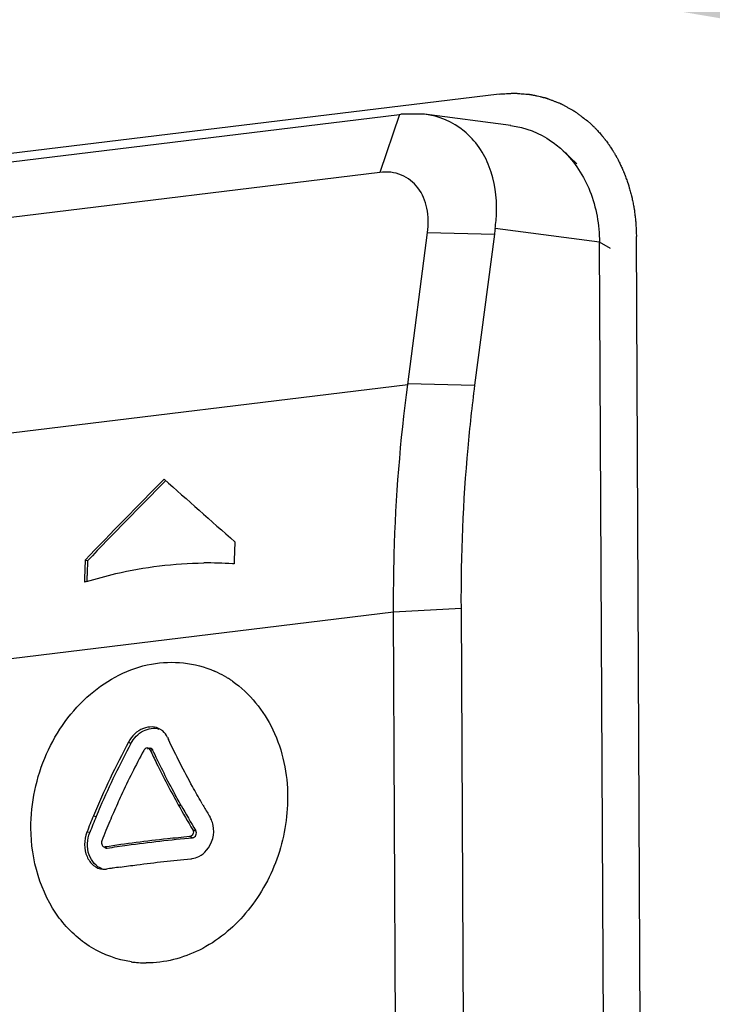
# Paper-space layout '45651_1_3' of a CAD drawing. Header units: millimetres. Extents: x -231 to 594, y 0 to 420.
# Tile 263 of 279: x 359.59 to 362.71, y 267.07 to 271.51. Entities that reach past the tile are written whole.
import ezdxf

# ---------------------------------------------------------------- set-up
doc = ezdxf.new("R2010")
doc.units = ezdxf.units.MM
doc.header["$LTSCALE"] = 32.67
doc.layers.get('0').update_dxf_attribs({"linetype": 'CONTINUOUS'})
doc.layers.add('03__ASM_ALL_CURVES', color=7, linetype='CONTINUOUS')
doc.styles.get("Standard").update_dxf_attribs({"font": 'arial.ttf'})
doc.dimstyles.get("Standard").update_dxf_attribs({"dimtxt": 3.5, "dimasz": 2.5, "dimexe": 1, "dimexo": 0.0625, "dimtad": 1, "dimdsep": 46, "dimtxsty": 'STANDARD', "dimblk": '_FILLED', "dimblk1": '_FILLED', "dimblk2": '_FILLED', "dimcen": 0.09, "dimclrt": 5, "dimazin": 2, "dimtp": 0.01, "dimtm": 0.01, "dimtfac": 1, "dimtofl": 0, "dimtmove": 0, "dimatfit": 3, "dimldrblk": '_FILLED', "dimfxl": 1, "dimtolj": 1, "dimarcsym": 0})

# ---------------------------------------------------------------- blocks, each defined once
blk = doc.blocks.new('_FILLED')
at = {"color": 0, "linetype": 'BYBLOCK'}
blk.add_solid([(0, 0), (-1, 0.2), (-1, -0.2)], dxfattribs=at)

psp = doc.layouts.new('45651_1_3')

# ---------------------------------------------------------------- linework, layer by layer
at = {"color": 6, "linetype": 'CONTINUOUS'}
for p, q in [((357.8018, 270.6535), (361.2995, 271.0805)), ((361.2995, 271.0805), (361.2104, 270.8189)), ((361.2995, 271.0805), (361.3058, 271.0812)), ((361.4117, 271.0811), (361.3058, 271.0812)), ((361.801, 271.0304), (361.4117, 271.0811)), ((362.0993, 270.8573), (362.038, 270.9158)), ((361.2104, 270.8189), (357.8002, 270.4027)), ((362.2016, 270.5042), (361.731, 270.5655)), ((361.3367, 269.8628), (361.4262, 270.5472)), ((361.4262, 270.5472), (361.7274, 270.5396)), ((361.7274, 270.5396), (361.6385, 269.8592)), ((362.2349, 263.7689), (362.2016, 270.5042)), ((362.2511, 270.4752), (362.2016, 270.5042)), ((358.2837, 269.4901), (361.3367, 269.8628)), ((361.3372, 269.8668), (361.6385, 269.8592)), ((360.5567, 269.1534), (360.5566, 269.1507)), ((359.8921, 269.0678), (359.8813, 269.0709)), ((361.2728, 268.8364), (358.2279, 268.4648)), ((361.5771, 268.8527), (361.2728, 268.8364)), ((361.2883, 265.7155), (361.2728, 268.8364)), ((361.5771, 268.8527), (361.5925, 265.7317)), ((360.077, 268.2502), (360.0876, 268.2437)), ((360.152, 268.22), (360.1499, 268.2181)), ((360.1743, 268.2156), (360.1854, 268.2159)), ((360.3016, 267.9677), (360.3142, 267.9648)), ((360.4098, 267.9713), (360.4062, 267.9776)), ((359.9188, 267.9181), (359.9312, 267.9152)), ((360.3666, 267.855), (360.3803, 267.8504)), ((359.9023, 267.8433), (359.8891, 267.8443)), ((360.3659, 267.8194), (360.3522, 267.824)), ((359.9695, 267.7755), (359.9714, 267.7741)), ((359.9714, 267.7741), (359.9699, 267.775)), ((359.9715, 267.7776), (359.973, 267.7766)), ((359.9715, 267.7776), (359.98, 267.7723))]:
    psp.add_line(p, q, dxfattribs=at)
for centre, radius, start, end in [((364.5062, 270.1762), 2.8024, 172.0152, 172.5502), ((368.6717, 268.9407), 7.0929, 172.55935, 174.8627), ((369.1642, 268.8982), 7.5873, 174.87616, 180.34367), ((369.178, 268.7997), 8.6286, 177.66893, 177.87231), ((369.2334, 268.7977), 8.684, 177.87256, 178.31273), ((368.5202, 268.7166), 8.6461, 177.65152, 178.09297), ((368.4946, 268.7134), 8.6098, 177.64075, 178.08404), ((360.4297, 267.3605), 1.6974, 86.0813, 90.4518), ((360.4312, 267.3872), 1.6707, 85.8125, 86.0699), ((368.5768, 268.7147), 8.7028, 178.09273, 178.31249), ((360.4694, 267.0935), 1.9685, 107.2057, 107.4898), ((368.548, 268.7116), 8.6633, 178.08377, 178.26608), ((360.2719, 268.1319), 0.479, 64.4181, 66.3106), ((360.2695, 268.1271), 0.4844, 58.8681, 64.4097), ((360.2671, 268.1231), 0.489, 57.7129, 58.8737), ((360.2658, 268.1211), 0.4914, 55.7564, 57.7122), ((360.2646, 268.1192), 0.4937, 55.2694, 55.7572), ((360.1807, 268.2416), 0.0775, 49.4086, 58.5433), ((363.4434, 269.7642), 3.5224, 205.0714, 205.2387), ((363.2599, 266.5296), 3.6182, 151.6066, 157.4339), ((363.2655, 266.5281), 3.6114, 151.6369, 156.6772), ((363.3745, 266.4682), 3.67, 151.6288, 155.1608), ((363.3142, 266.4962), 3.6035, 155.1631, 155.8306), ((363.0343, 266.6286), 3.3593, 156.6902, 157.4792), ((363.2996, 266.503), 3.5874, 155.833, 156.5246), ((364.2531, 270.1709), 4.5242, 209.1426, 210.7903), ((364.224, 270.1471), 4.4776, 209.1684, 210.8593), ((364.3243, 270.2247), 4.5168, 209.9282, 210.1421), ((364.3722, 270.2526), 4.5722, 210.1423, 210.4585), ((363.1446, 266.5788), 3.4928, 157.4528, 158.757), ((363.1217, 266.5913), 3.4543, 157.4625, 158.7482), ((363.2806, 266.5111), 3.5667, 156.5229, 157.196), ((364.4301, 270.2866), 4.6393, 210.4585, 210.7852), ((360.3478, 267.8545), 0.1125, 28.6064, 30.7806), ((360.3444, 267.8527), 0.1164, 23.9667, 28.5933), ((360.3383, 267.8501), 0.123, 11.4659, 23.9142), ((363.2498, 266.5241), 3.5333, 157.1963, 157.9356), ((363.222, 266.5353), 3.5033, 157.9353, 158.751), ((359.9695, 267.79), 0.0125, 238.2498, 260.0521), ((359.9696, 267.7901), 0.0127, 260.0678, 278.7469), ((360.3481, 267.8223), 0.0986, 275.4321, 279.5651), ((359.9667, 267.7507), 0.0737, 265.7135, 275.8761), ((359.9667, 267.7511), 0.0741, 275.8784, 278.7226), ((360.7971, 262.3358), 5.4045, 98.5845, 98.7189), ((360.8144, 262.2217), 5.5199, 98.4052, 98.5843), ((360.8413, 262.0391), 5.7044, 98.0867, 98.4045), ((360.158, 267.7341), 0.4794, 261.7905, 264.6266), ((360.1584, 267.7378), 0.4831, 264.6295, 268.8758), ((360.1585, 267.7414), 0.4866, 268.8737, 269.8334)]:
    psp.add_arc(centre, radius, start, end, dxfattribs=at)
for centre, major_axis, ratio, start_param, end_param in [((362.1364, 267.8478), (5.4105, 5.2958), 0.32544, -4.679966, -4.612364), ((362.1364, 267.8478), (5.3889, 5.2746), 0.32544, -4.679854, -4.612699), ((363.6469, 268.0321), (5.6846, -4.2826), 0.150952, -2.095762, -2.02816)]:
    psp.add_ellipse(centre, major_axis=major_axis, ratio=ratio, start_param=start_param, end_param=end_param, dxfattribs=at)
for points, knots in [([(361.7047, 270.8437), (361.6812, 270.9052), (361.6047, 271.0199), (361.4761, 271.0728), (361.4117, 271.0811)], [0, 0, 0, 0, 0.503251, 1, 1, 1, 1]), ([(361.8009, 271.0304), (361.8663, 271.0219), (361.9531, 270.9879), (362.0216, 270.9314), (362.038, 270.9158)], [0, 0, 0, 0, 0.744411, 1, 1, 1, 1]), ([(362.038, 270.9158), (362.0906, 270.8657), (362.1748, 270.7344), (362.2013, 270.5822), (362.2016, 270.5042)], [0, 0, 0, 0, 0.481799, 1, 1, 1, 1]), ([(361.731, 270.5655), (361.7344, 270.5899), (361.7425, 270.6832), (361.7294, 270.7793), (361.7047, 270.8437)], [0, 0, 0, 0, 0.262998, 1, 1, 1, 1]), ([(361.4262, 270.5472), (361.4309, 270.5835), (361.4302, 270.655), (361.3908, 270.7522), (361.3105, 270.8163), (361.243, 270.8229), (361.2104, 270.8189)], [0, 0, 0, 0, 0.27311, 0.521641, 0.755652, 1, 1, 1, 1]), ([(361.2728, 268.8364), (361.2724, 268.9236), (361.2763, 269.2665), (361.3029, 269.6093), (361.3367, 269.8628)], [0, 0, 0, 0, 0.254258, 1, 1, 1, 1]), ([(359.8871, 268.9739), (359.9307, 268.9874), (360.1034, 269.0344), (360.2829, 269.0568), (360.4163, 269.0579)], [0, 0, 0, 0, 0.254853, 1, 1, 1, 1]), ([(359.6364, 267.862), (359.6359, 267.9761), (359.6843, 268.2042), (359.8806, 268.4787), (360.166, 268.6301), (360.3771, 268.6088), (360.4643, 268.5706)], [0, 0, 0, 0, 0.26982, 0.53288, 0.774755, 1, 1, 1, 1]), ([(360.5458, 268.5249), (360.6238, 268.4709), (360.7543, 268.308), (360.7942, 268.1067), (360.7947, 268.0033)], [0, 0, 0, 0, 0.478582, 1, 1, 1, 1]), ([(360.2211, 268.3078), (360.1991, 268.3212), (360.1336, 268.3216), (360.0914, 268.2769), (360.077, 268.2502)], [0, 0, 0, 0, 0.459749, 1, 1, 1, 1]), ([(360.0876, 268.2437), (360.1004, 268.2673), (360.1363, 268.3069), (360.1916, 268.3161), (360.214, 268.3093)], [0, 0, 0, 0, 0.534657, 1, 1, 1, 1]), ([(360.4062, 267.9776), (360.3925, 268.0015), (360.34, 268.0949), (360.2911, 268.1903), (360.2572, 268.2623)], [0, 0, 0, 0, 0.257241, 1, 1, 1, 1]), ([(360.1743, 268.2156), (360.1839, 268.1952), (360.2241, 268.1114), (360.2674, 268.0291), (360.3016, 267.9677)], [0, 0, 0, 0, 0.243177, 1, 1, 1, 1]), ([(360.3142, 267.9648), (360.3024, 267.9859), (360.2573, 268.0685), (360.2149, 268.1526), (360.1854, 268.2159)], [0, 0, 0, 0, 0.256739, 1, 1, 1, 1]), ([(360.7947, 268.0033), (360.7952, 267.9084), (360.7617, 267.7178), (360.6217, 267.4717), (360.412, 267.299), (360.2393, 267.2545), (360.157, 267.2547)], [0, 0, 0, 0, 0.263914, 0.525071, 0.771524, 1, 1, 1, 1]), ([(360.0896, 267.2597), (360.0266, 267.2688), (359.9011, 267.3143), (359.6986, 267.5025), (359.6371, 267.7204), (359.6364, 267.862)], [0, 0, 0, 0, 0.234922, 0.477284, 1, 1, 1, 1]), ([(360.3666, 267.855), (360.37, 267.8494), (360.371, 267.8341), (360.3585, 267.8246), (360.3522, 267.824)], [0, 0, 0, 0, 0.510503, 1, 1, 1, 1]), ([(359.8891, 267.8443), (359.8822, 267.8266), (359.8754, 267.7887), (359.8856, 267.7344), (359.915, 267.6915), (359.9462, 267.6783), (359.9612, 267.6772)], [0, 0, 0, 0, 0.27543, 0.542414, 0.782984, 1, 1, 1, 1]), ([(359.9585, 267.6792), (359.931, 267.6875), (359.8849, 267.7443), (359.89, 267.8118), (359.9023, 267.8433)], [0, 0, 0, 0, 0.459693, 1, 1, 1, 1]), ([(360.3522, 267.824), (360.3188, 267.8209), (360.1916, 267.808), (360.0647, 267.7919), (359.9715, 267.7776)], [0, 0, 0, 0, 0.262342, 1, 1, 1, 1]), ([(359.98, 267.7723), (360.0103, 267.777), (360.1386, 267.7957), (360.2674, 267.8102), (360.3659, 267.8194)], [0, 0, 0, 0, 0.236625, 1, 1, 1, 1]), ([(360.3659, 267.8194), (360.3722, 267.82), (360.3847, 267.8294), (360.3836, 267.8448), (360.3803, 267.8504)], [0, 0, 0, 0, 0.48962, 1, 1, 1, 1]), ([(360.0388, 267.6868), (360.0642, 267.6904), (360.1702, 267.7048), (360.2765, 267.7165), (360.3575, 267.7242)], [0, 0, 0, 0, 0.239661, 1, 1, 1, 1])]:
    psp.add_open_spline(points, degree=3, knots=knots, dxfattribs=at)
for points in [[(360.2528, 268.2716), (360.2477, 268.2825), (360.2403, 268.2927), (360.2311, 268.3005)], [(360.1499, 268.2181), (360.1481, 268.2163), (360.1465, 268.2143), (360.1453, 268.2121)], [(360.1618, 268.2237), (360.1583, 268.2236), (360.1548, 268.2221), (360.152, 268.22)], [(360.1686, 268.222), (360.1665, 268.2232), (360.1641, 268.2237), (360.1618, 268.2237)], [(360.1631, 268.2203), (360.1659, 268.2224), (360.1694, 268.2239), (360.1729, 268.224)], [(360.1743, 268.2156), (360.1731, 268.2182), (360.1711, 268.2206), (360.1686, 268.222)], [(360.1729, 268.224), (360.1752, 268.2241), (360.1776, 268.2235), (360.1797, 268.2223)], [(360.1797, 268.2223), (360.1821, 268.2209), (360.1842, 268.2185), (360.1854, 268.2159)], [(360.4293, 267.7624), (360.4548, 267.7915), (360.4666, 267.8367), (360.4588, 267.8746)], [(359.9569, 267.805), (359.9545, 267.7989), (359.9544, 267.791), (359.9576, 267.7852)], [(359.9576, 267.7852), (359.9588, 267.7829), (359.9607, 267.7807), (359.963, 267.7793)], [(359.9714, 267.7741), (359.9739, 267.7725), (359.9771, 267.7719), (359.98, 267.7723)], [(360.3645, 267.7251), (360.3748, 267.7268), (360.3849, 267.7302), (360.3943, 267.7349)], [(360.3943, 267.7349), (360.4075, 267.7416), (360.4196, 267.7512), (360.4293, 267.7624)]]:
    psp.add_open_spline(points, degree=3, dxfattribs=at)
at = {"layer": '03__ASM_ALL_CURVES', "color": 4, "linetype": 'CONTINUOUS'}
for p, q in [((361.7485, 271.1722), (349.4737, 269.674)), ((362.1472, 271.0512), (362.1628, 271.0373)), ((362.4019, 263.7488), (362.3683, 270.53))]:
    psp.add_line(p, q, dxfattribs=at)
for points, knots in [([(361.7485, 271.1722), (361.7574, 271.1727), (361.7707, 271.1734), (361.7862, 271.1743), (361.795, 271.1748), (361.8017, 271.1751), (361.8083, 271.1755), (361.8133, 271.1758), (361.8166, 271.176), (361.818, 271.176), (361.8191, 271.1761), (361.8202, 271.176), (361.8222, 271.1759), (361.825, 271.1756), (361.8295, 271.1753), (361.8351, 271.1748), (361.8441, 271.174), (361.8554, 271.1731), (361.8667, 271.1722), (361.8757, 271.1714), (361.8813, 271.171), (361.8858, 271.1706), (361.8886, 271.1703), (361.8906, 271.1702), (361.8917, 271.1701), (361.8928, 271.1698), (361.8941, 271.1695), (361.8973, 271.1688), (361.9021, 271.1677), (361.9085, 271.1663), (361.9148, 271.1648), (361.9233, 271.1629), (361.9319, 271.161), (361.9404, 271.159), (361.9457, 271.1578), (361.9499, 271.1568), (361.9531, 271.1561), (361.9558, 271.1555), (361.9576, 271.1551), (361.9587, 271.1548), (361.9595, 271.1547), (361.9603, 271.1544), (361.9614, 271.154), (361.9632, 271.1533), (361.9658, 271.1523), (361.969, 271.1511), (361.9732, 271.1495), (361.9784, 271.1475), (361.9868, 271.1443), (361.9952, 271.1411), (362.0036, 271.1379), (362.01, 271.1355), (362.0163, 271.1331), (362.021, 271.1313), (362.0241, 271.1301), (362.0254, 271.1296), (362.0265, 271.1292), (362.0275, 271.1287), (362.0292, 271.1277), (362.0316, 271.1264), (362.0354, 271.1243), (362.0402, 271.1216), (362.0479, 271.1174), (362.0576, 271.1121), (362.0672, 271.1068), (362.0749, 271.1026), (362.0797, 271.0999), (362.0835, 271.0978), (362.0859, 271.0965), (362.0876, 271.0955), (362.0886, 271.095), (362.0895, 271.0943), (362.0907, 271.0934), (362.0934, 271.0914), (362.0976, 271.0883), (362.1031, 271.0842), (362.1086, 271.08), (362.116, 271.0746), (362.1288, 271.0649), (362.1399, 271.0567), (362.1472, 271.0512)], [0, 0, 0, 0, 0.0625, 0.09375, 0.109375, 0.125, 0.140625, 0.15625, 0.160156, 0.164062, 0.166016, 0.167969, 0.171875, 0.179688, 0.1875, 0.203125, 0.21875, 0.25, 0.28125, 0.296875, 0.3125, 0.320312, 0.328125, 0.332031, 0.333984, 0.335938, 0.339844, 0.34375, 0.359375, 0.375, 0.390625, 0.40625, 0.4375, 0.453125, 0.46875, 0.476562, 0.484375, 0.492188, 0.496094, 0.498047, 0.5, 0.501953, 0.503906, 0.507812, 0.515625, 0.523438, 0.53125, 0.546875, 0.5625, 0.59375, 0.609375, 0.625, 0.640625, 0.65625, 0.660156, 0.664062, 0.666016, 0.667969, 0.671875, 0.679688, 0.6875, 0.703125, 0.71875, 0.75, 0.78125, 0.796875, 0.8125, 0.820312, 0.828125, 0.832031, 0.833984, 0.835938, 0.839844, 0.84375, 0.859375, 0.875, 0.890625, 0.90625, 0.9375, 1, 1, 1, 1]), ([(362.1628, 271.0373), (362.1652, 271.0351), (362.17, 271.0306), (362.1759, 271.0249), (362.18, 271.0208), (362.1823, 271.0184), (362.1837, 271.0169), (362.1849, 271.0157), (362.1856, 271.015), (362.1861, 271.0145), (362.1864, 271.0142), (362.1868, 271.0137), (362.1873, 271.0132), (362.1885, 271.012), (362.1902, 271.0101), (362.1918, 271.0084), (362.1926, 271.0076)], [0, 0, 0, 0, 0.25, 0.5, 0.625, 0.6875, 0.75, 0.78125, 0.8125, 0.828125, 0.835938, 0.84375, 0.859375, 0.875, 0.9375, 1, 1, 1, 1]), ([(362.1926, 271.0076), (362.1948, 271.0051), (362.1992, 271.0002), (362.2042, 270.9946), (362.2075, 270.9908), (362.2089, 270.9893), (362.21, 270.9881), (362.2111, 270.9867), (362.2131, 270.9842), (362.2159, 270.9807), (362.2194, 270.9764), (362.2228, 270.9722), (362.2256, 270.9686), (362.2279, 270.9658), (362.2301, 270.9629), (362.2339, 270.9577), (362.2382, 270.9518), (362.242, 270.9466), (362.2441, 270.9437), (362.2457, 270.9415), (362.2472, 270.9391), (362.2493, 270.9361), (362.2528, 270.9307), (362.2564, 270.9253), (362.2594, 270.9207), (362.2607, 270.9187), (362.2617, 270.9172), (362.2626, 270.9157), (362.2641, 270.9131), (362.2663, 270.9094), (362.269, 270.905), (362.2716, 270.9006), (362.2736, 270.8973), (362.2749, 270.895), (362.2756, 270.894), (362.2762, 270.8928), (362.2772, 270.891), (362.2783, 270.8889), (362.2802, 270.8854), (362.2825, 270.8811), (362.2862, 270.8742), (362.289, 270.869), (362.2908, 270.8655)], [0, 0, 0, 0, 0.0625, 0.125, 0.140625, 0.15625, 0.164062, 0.171875, 0.1875, 0.21875, 0.25, 0.28125, 0.3125, 0.328125, 0.34375, 0.375, 0.4375, 0.46875, 0.484375, 0.5, 0.515625, 0.53125, 0.5625, 0.625, 0.640625, 0.65625, 0.664062, 0.671875, 0.6875, 0.71875, 0.75, 0.78125, 0.8125, 0.820312, 0.828125, 0.835938, 0.84375, 0.859375, 0.875, 0.90625, 0.9375, 1, 1, 1, 1]), ([(362.2908, 270.8655), (362.2936, 270.8594), (362.2978, 270.8503), (362.3033, 270.838), (362.3068, 270.8304), (362.3096, 270.8243), (362.3113, 270.8205), (362.3126, 270.8178), (362.3132, 270.8163), (362.3138, 270.8146), (362.3146, 270.8125), (362.3164, 270.8075), (362.3191, 270.7999), (362.3228, 270.7899), (362.3264, 270.7799), (362.3291, 270.7724), (362.3309, 270.7673), (362.3317, 270.7653), (362.3323, 270.7636), (362.3328, 270.7619), (362.3336, 270.7588), (362.3348, 270.7545), (362.3377, 270.744), (362.3411, 270.7319), (362.3444, 270.7197), (362.3461, 270.7136), (362.347, 270.7101), (362.3478, 270.7075), (362.3483, 270.7048), (362.349, 270.7012), (362.3502, 270.695), (362.3526, 270.6824), (362.3551, 270.6698), (362.3572, 270.6591), (362.358, 270.6546), (362.3586, 270.6514), (362.359, 270.6496), (362.3591, 270.6478), (362.3594, 270.6455), (362.3601, 270.64), (362.361, 270.6317), (362.3623, 270.6207), (362.3636, 270.6097), (362.3646, 270.6014), (362.3652, 270.5959), (362.3655, 270.5936), (362.3657, 270.5918), (362.3658, 270.5899), (362.366, 270.5865), (362.3662, 270.5817), (362.3665, 270.5741), (362.3669, 270.5645), (362.3675, 270.5492), (362.368, 270.5377), (362.3683, 270.53)], [0, 0, 0, 0, 0.0625, 0.09375, 0.125, 0.140625, 0.15625, 0.164062, 0.167969, 0.171875, 0.179688, 0.1875, 0.21875, 0.25, 0.28125, 0.3125, 0.320312, 0.328125, 0.332031, 0.335938, 0.34375, 0.359375, 0.375, 0.4375, 0.46875, 0.484375, 0.492188, 0.5, 0.507812, 0.515625, 0.53125, 0.5625, 0.625, 0.640625, 0.65625, 0.664062, 0.667969, 0.671875, 0.679688, 0.6875, 0.71875, 0.75, 0.78125, 0.8125, 0.820312, 0.828125, 0.832031, 0.835938, 0.84375, 0.859375, 0.875, 0.90625, 0.9375, 1, 1, 1, 1])]:
    psp.add_open_spline(points, degree=3, knots=knots, dxfattribs=at)

# ---------------------------------------------------------------- leaders
at = {"color": 2, "linetype": 'CONTINUOUS'}
psp.add_leader([(365.0908, 271.1176), (320.8001, 288.0274), (316.8001, 288.0274)], dimstyle='STANDARD', override={"dimtad": 0}, dxfattribs=at)

doc.saveas('drawing.dxf')
